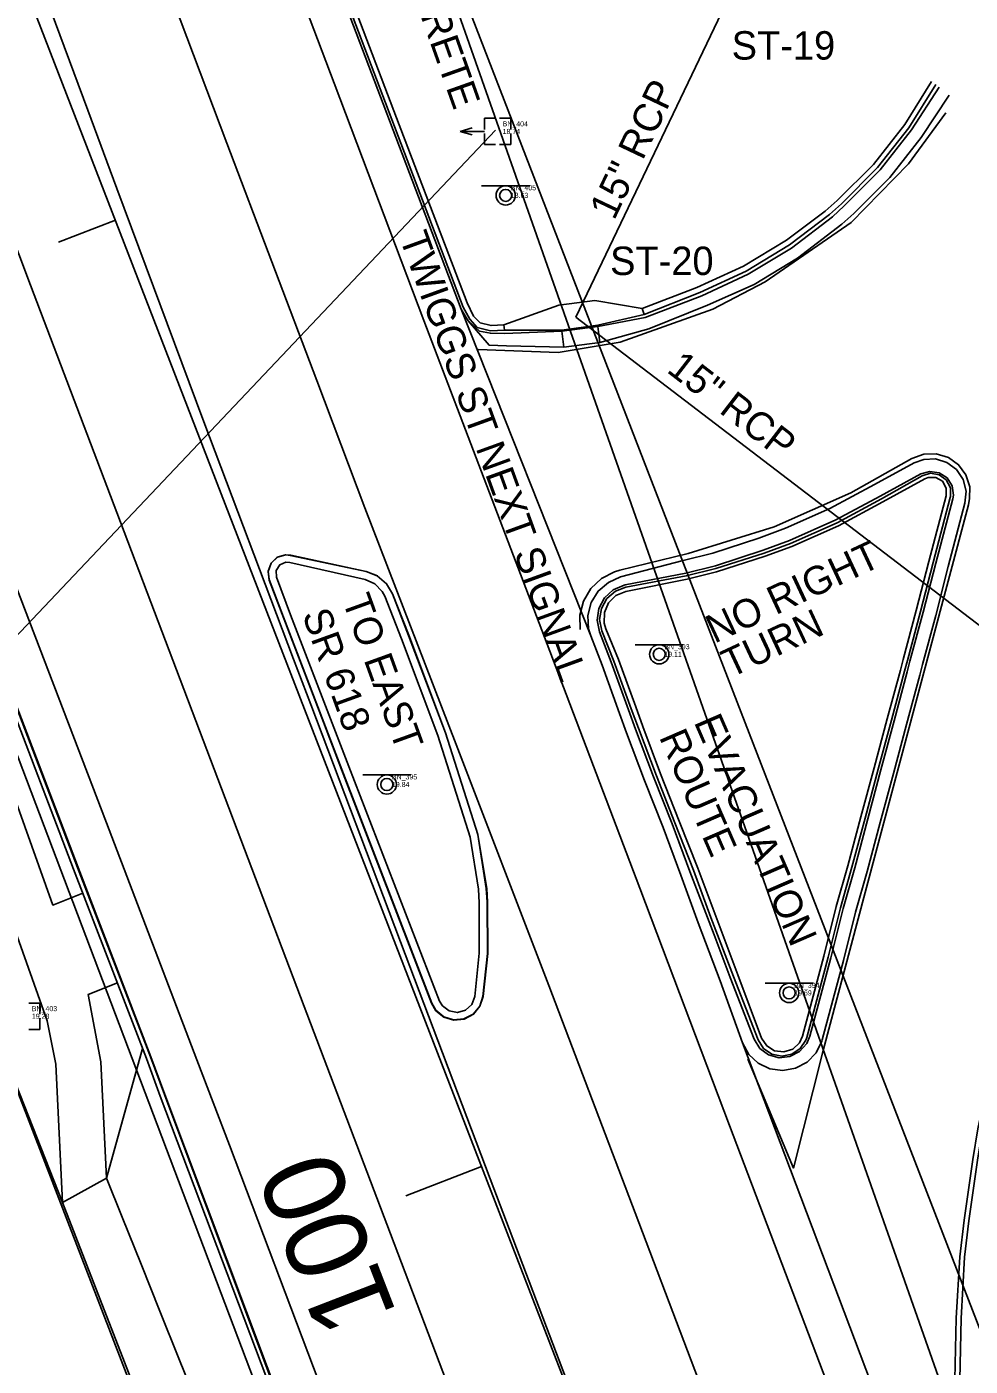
# Model space of a CAD drawing. Extents: x 509744 to 512285, y 1314862 to 1316822.
# Drawn here: x 510672.2 to 510765.2, y 1315027.7 to 1315159.7 of the extents above; entities that cross this region are included whole.
import ezdxf

# ---------------------------------------------------------------- set-up
doc = ezdxf.new("R2010")
doc.units = 0
for name, color, linetype in [('BaselineSurvey', 7, 'Continuous'), ('CatchBasin_ep', 7, 'Continuous'), ('CGBack_ep', 7, 'Continuous'), ('CGep_ep', 7, 'Continuous'), ('CGFace_ep', 7, 'Continuous'), ('Driveway_ep', 7, 'Continuous'), ('ElecAer_ep', 7, 'Continuous'), ('InletCurb_ep', 7, 'Continuous'), ('LaneLine_ep', 7, 'Continuous'), ('LARWLine_ep', 7, 'Continuous'), ('NonPlottingEle_dp', 7, 'Continuous'), ('PavtAsphalt_ep', 7, 'Continuous'), ('PavtBreak_ep', 7, 'Continuous'), ('PavtMisc_ep', 7, 'Continuous'), ('PipeCulvert_ep', 7, 'Continuous'), ('PMRK_ep', 7, 'Continuous'), ('SidewalkBack_ep', 7, 'Continuous'), ('SidewalkFront_ep', 7, 'Continuous'), ('SignSingle_ep', 7, 'Continuous'), ('SpanWireP_ep', 7, 'Continuous'), ('TextBLStation', 7, 'Continuous'), ('TextElevLabel', 7, 'Continuous'), ('TextPtLabel', 7, 'Continuous'), ('TextTopoLabel_ep', 7, 'Continuous')]:
    doc.layers.add(name, color=color, linetype=linetype)

msp = doc.modelspace()

# ---------------------------------------------------------------- linework, layer by layer
at = {"layer": 'BaselineSurvey'}
for p, q in [((510773.86, 1314900.51), (510499.95, 1315608.68)), ((510680.97, 1315140.67), (510675.37, 1315138.51)), ((510717.04, 1315047.41), (510709.58, 1315044.52))]:
    msp.add_line(p, q, dxfattribs=at)
at = {"layer": 'CatchBasin_ep'}
for p, q in [((510724.97, 1315129.73), (510728.52, 1315130.2)), ((510724.97, 1315129.73), (510725.17, 1315128.15)), ((510728.52, 1315130.2), (510728.71, 1315128.62))]:
    msp.add_line(p, q, dxfattribs=at)
at = {"layer": 'CGBack_ep'}
for p, q in [((510698.15, 1315106.94), (510705.6, 1315105.25)), ((510698.24, 1315101.76), (510696.86, 1315105.48))]:
    msp.add_line(p, q, dxfattribs=at)
for points in [[(510719.25, 1315130.35), (510718, 1315130.28), (510716.91, 1315130.56), (510716.27, 1315131.22), (510715.65, 1315132.52), (510708.68, 1315150.74), (510701.57, 1315169.44), (510689.21, 1315201.94)], [(510643.22, 1315164.71), (510646.19, 1315156.93), (510657.28, 1315127.74), (510658.51, 1315124.78), (510676.85, 1315076.71), (510684.03, 1315058.06), (510685.4, 1315054.34), (510697.57, 1315022.09), (510699.53, 1315017.33), (510715.47, 1314975.25), (510727.77, 1314942.84), (510729.33, 1314938.66)], [(510761.4, 1315154.34), (510758.75, 1315150.08), (510755.67, 1315146.16), (510752.1, 1315142.62), (510750.9, 1315141.56), (510747.11, 1315138.71), (510742.85, 1315136.12), (510738.28, 1315134.03), (510732.89, 1315131.96)], [(510760.74, 1315115.17), (510756.61, 1315112.9), (510752.23, 1315110.55), (510747.62, 1315108.51), (510745.01, 1315107.54), (510740.21, 1315106), (510737.3, 1315105.27), (510731.26, 1315104.06)], [(510762.85, 1315113.51), (510762.85, 1315114.27), (510762.47, 1315114.93), (510761.81, 1315115.3), (510761.05, 1315115.29), (510760.74, 1315115.17)], [(510748.68, 1315060.26), (510750.79, 1315068.12), (510752.01, 1315073.01), (510753.15, 1315077.02), (510754.43, 1315081.85), (510755.74, 1315086.68), (510757.03, 1315091.51), (510758.32, 1315096.31), (510758.6, 1315097.37), (510759.89, 1315102.2), (510761.14, 1315107.04), (510762.85, 1315113.51)], [(510696.86, 1315105.48), (510696.83, 1315106.14), (510697.17, 1315106.7), (510697.78, 1315106.96), (510698.15, 1315106.94)], [(510705.6, 1315105.25), (510706.54, 1315104.83), (510707.26, 1315104.08), (510707.51, 1315103.6)], [(510731.26, 1315104.06), (510730.3, 1315103.66), (510729.57, 1315102.94), (510729.16, 1315101.99), (510729.14, 1315100.95), (510729.3, 1315100.39)], [(510707.51, 1315103.6), (510709.16, 1315099.41), (510712.75, 1315089.89), (510715.92, 1315079.87), (510716.75, 1315074.73), (510716.82, 1315073.4), (510716.83, 1315068.43), (510716.38, 1315064.17)], [(510712.92, 1315063.71), (510703.99, 1315086.82), (510698.24, 1315101.76)], [(510729.3, 1315100.39), (510730.54, 1315097.38), (510732.24, 1315092.7), (510732.93, 1315090.77), (510734.7, 1315086.09), (510736.54, 1315081.44), (510738.35, 1315076.79), (510740.74, 1315070.5)], [(510740.74, 1315070.5), (510742.3, 1315066.28), (510744.65, 1315060.06)], [(510716.38, 1315064.17), (510716.09, 1315063.38), (510715.48, 1315062.8), (510714.67, 1315062.57), (510713.85, 1315062.73), (510713.19, 1315063.25), (510712.92, 1315063.71)], [(510744.65, 1315060.06), (510745.15, 1315059.29), (510745.93, 1315058.81), (510746.83, 1315058.69), (510747.71, 1315058.98), (510748.38, 1315059.6), (510748.68, 1315060.26)]]:
    msp.add_lwpolyline(points, dxfattribs=at)
at = {"layer": 'CGep_ep'}
for points in [[(510762.13, 1315153.76), (510759.41, 1315149.56), (510756.33, 1315145.64), (510752.79, 1315142.08), (510751.64, 1315140.98), (510747.59, 1315137.92), (510743.31, 1315135.33), (510738.76, 1315133.22), (510733.18, 1315131.08), (510728.52, 1315130.2)], [(510724.97, 1315129.73), (510719.36, 1315129.5), (510717.92, 1315129.52), (510716.84, 1315129.74), (510715.73, 1315130.75)], [(510760.34, 1315115.66), (510761.23, 1315115.91), (510762.15, 1315115.78), (510762.93, 1315115.27), (510763.43, 1315114.49), (510763.55, 1315113.57), (510763.48, 1315113.19)], [(510731.22, 1315104.72), (510737.18, 1315105.88), (510740.09, 1315106.6), (510744.8, 1315108.13), (510747.41, 1315109.11), (510751.95, 1315111.12), (510756.32, 1315113.47), (510760.34, 1315115.66)], [(510763.48, 1315113.19), (510761.81, 1315106.87), (510760.57, 1315102.03), (510759.27, 1315097.2), (510759, 1315096.14), (510757.7, 1315091.32), (510756.41, 1315086.49), (510755.1, 1315081.66), (510753.82, 1315076.83), (510752.68, 1315072.82), (510751.47, 1315067.97), (510749.4, 1315060.25)], [(510728.67, 1315100.11), (510728.44, 1315101.25), (510728.61, 1315102.41), (510729.16, 1315103.44), (510730.02, 1315104.23), (510731.09, 1315104.69), (510731.22, 1315104.72)], [(510739.99, 1315070.25), (510737.56, 1315076.47), (510735.83, 1315081.16), (510734, 1315085.81), (510732.23, 1315090.49), (510731.53, 1315092.41), (510729.82, 1315097.12), (510728.67, 1315100.11)], [(510743.91, 1315059.95), (510741.54, 1315066.03), (510739.99, 1315070.25)], [(510743.91, 1315059.95), (510744.48, 1315059.04), (510745.34, 1315058.4), (510746.37, 1315058.12), (510747.43, 1315058.23), (510748.39, 1315058.72), (510749.09, 1315059.52), (510749.4, 1315060.25)]]:
    msp.add_lwpolyline(points, dxfattribs=at)
at = {"layer": 'CGFace_ep'}
for p, q in [((510698.21, 1315107.63), (510705.67, 1315106.04)), ((510697.55, 1315101.54), (510696.14, 1315105.24))]:
    msp.add_line(p, q, dxfattribs=at)
for points in [[(510719.32, 1315129.83), (510717.94, 1315129.75), (510716.63, 1315130.08), (510715.9, 1315130.9), (510715.25, 1315132.1), (510708.21, 1315150.57), (510701.11, 1315169.27), (510688.72, 1315201.76)], [(510643.63, 1315164.87), (510646.6, 1315157.09), (510657.68, 1315127.9), (510658.91, 1315124.94), (510677.25, 1315076.86), (510684.43, 1315058.21), (510685.8, 1315054.49), (510697.91, 1315022.22), (510699.87, 1315017.46), (510715.81, 1314975.38), (510728.11, 1314942.97), (510729.67, 1314938.79)], [(510761.81, 1315154.02), (510759.14, 1315149.78), (510756.06, 1315145.85), (510752.52, 1315142.29), (510751.35, 1315141.21), (510747.39, 1315138.24), (510743.13, 1315135.64), (510738.57, 1315133.53), (510733.08, 1315131.38)], [(510760.47, 1315115.48), (510761.3, 1315115.72), (510762.15, 1315115.57), (510762.85, 1315115.06), (510763.25, 1315114.29), (510763.26, 1315113.43), (510763.24, 1315113.34)], [(510731.28, 1315104.49), (510737.23, 1315105.6), (510740.14, 1315106.33), (510744.9, 1315107.85), (510747.51, 1315108.81), (510752.08, 1315110.84), (510756.46, 1315113.19), (510760.47, 1315115.48)], [(510763.24, 1315113.34), (510761.55, 1315106.94), (510760.3, 1315102.1), (510759.01, 1315097.27), (510758.73, 1315096.21), (510757.44, 1315091.39), (510756.15, 1315086.56), (510754.84, 1315081.74), (510753.55, 1315076.9), (510752.42, 1315072.9), (510751.21, 1315068.03), (510749.09, 1315060.13)], [(510696.14, 1315105.24), (510696.04, 1315106.08), (510696.33, 1315106.87), (510696.95, 1315107.44), (510697.77, 1315107.67), (510698.21, 1315107.63)], [(510705.67, 1315106.04), (510706.78, 1315105.6), (510707.69, 1315104.82), (510708.27, 1315103.84)], [(510708.27, 1315103.84), (510709.86, 1315099.75), (510713.49, 1315090.14), (510716.68, 1315080.11), (510717.52, 1315074.8), (510717.59, 1315073.47), (510717.63, 1315068.4), (510717.17, 1315064.16)], [(510728.91, 1315100.2), (510728.69, 1315101.3), (510728.86, 1315102.4), (510729.41, 1315103.38), (510730.26, 1315104.11), (510731.28, 1315104.49)], [(510712.15, 1315063.51), (510703.27, 1315086.54), (510697.55, 1315101.54)], [(510739.66, 1315071.93), (510737.94, 1315076.62), (510736.11, 1315081.27), (510734.28, 1315085.92), (510732.51, 1315090.6), (510731.8, 1315092.52), (510730.1, 1315097.22), (510728.91, 1315100.2)], [(510744.31, 1315059.87), (510741.88, 1315066.14), (510739.66, 1315071.93)], [(510717.17, 1315064.16), (510716.87, 1315063.2), (510716.22, 1315062.42), (510715.32, 1315061.95), (510714.3, 1315061.85), (510713.34, 1315062.16), (510712.55, 1315062.81), (510712.15, 1315063.51)], [(510744.31, 1315059.87), (510744.85, 1315059.03), (510745.67, 1315058.47), (510746.65, 1315058.27), (510747.63, 1315058.46), (510748.46, 1315059.02), (510749, 1315059.86), (510749.09, 1315060.13)]]:
    msp.add_lwpolyline(points, dxfattribs=at)
at = {"layer": 'Driveway_ep'}
msp.add_lwpolyline([(510620.94, 1315039.51), (510634.08, 1315047.16), (510628.53, 1315062.73), (510636.63, 1315066.91), (510633.48, 1315081.67), (510656.35, 1315093.06), (510675.75, 1315043.85), (510680.09, 1315046.25), (510683.65, 1315059.02)], dxfattribs=at)
at = {"layer": 'ElecAer_ep'}
for points in [[(510697, 1315226.34), (510704.66, 1315189.85), (510784.66, 1314962.51)], [(510784.76, 1314962.45), (510699.23, 1315014.16), (510668.06, 1315096.39), (510718.42, 1315149.54)]]:
    msp.add_lwpolyline(points, dxfattribs=at)
at = {"layer": 'InletCurb_ep'}
msp.add_lwpolyline([(510719.25, 1315130.35), (510724.66, 1315132.28), (510728.21, 1315132.75), (510732.89, 1315131.96), (510733.08, 1315131.38), (510728.51, 1315130.31), (510724.96, 1315129.83), (510719.32, 1315129.83), (510719.25, 1315130.35)], dxfattribs=at)
at = {"layer": 'LaneLine_ep'}
msp.add_lwpolyline([(510647.43, 1315200.92), (510656.23, 1315177.52), (510658.16, 1315172.37), (510667.03, 1315149), (510672.62, 1315134.26), (510681.49, 1315110.89), (510690.35, 1315087.51), (510699.22, 1315064.13), (510708.08, 1315040.76), (510716.95, 1315017.38), (510725.81, 1314994.01), (510734.68, 1314970.63), (510743.54, 1314947.26), (510744.06, 1314945.88)], dxfattribs=at)
at = {"layer": 'LARWLine_ep'}
for p, q in [((510780.55, 1314994.1), (510615.46, 1315420.92)), ((510722.04, 1314923.6), (510645.84, 1315120.62))]:
    msp.add_line(p, q, dxfattribs=at)
at = {"layer": 'PavtAsphalt_ep'}
for p, q in [((510698.26, 1315107.66), (510705.69, 1315106.05)), ((510701.47, 1315091.2), (510696.13, 1315105.2))]:
    msp.add_line(p, q, dxfattribs=at)
for points in [[(510763.13, 1315152.98), (510760.37, 1315148.8), (510757.29, 1315144.88), (510753.75, 1315141.32), (510752.54, 1315140.27), (510748.17, 1315136.93), (510743.91, 1315134.33), (510739.31, 1315132.28), (510733.55, 1315129.94), (510728.71, 1315128.62), (510725.17, 1315128.15), (510719.51, 1315128.27), (510717.79, 1315128.36), (510715.73, 1315130.75), (510715.06, 1315131.91), (510707.99, 1315150.49), (510700.9, 1315169.19), (510688.55, 1315201.69), (510686.48, 1315207.25), (510684.77, 1315211.94), (510683.05, 1315216.62)], [(510632.28, 1315195.06), (510638.43, 1315179.03), (510639.81, 1315175.17), (510641.87, 1315169.93), (510643.27, 1315166.03), (510643.71, 1315164.91), (510646.68, 1315157.12), (510657.72, 1315127.91), (510658.96, 1315124.96), (510677.29, 1315076.88), (510684.47, 1315058.22), (510685.85, 1315054.51), (510697.95, 1315022.23), (510699.92, 1315017.47), (510715.86, 1314975.4), (510728.16, 1314942.98), (510729.71, 1314938.81)], [(510764.69, 1315112.79), (510764.8, 1315113.96), (510764.51, 1315115.1), (510763.85, 1315116.08), (510762.91, 1315116.78), (510761.79, 1315117.13), (510760.62, 1315117.08), (510759.67, 1315116.74)], [(510759.67, 1315116.74), (510755.76, 1315114.61), (510751.38, 1315112.25), (510747.01, 1315110.31), (510744.39, 1315109.33), (510739.84, 1315107.86), (510736.93, 1315107.13), (510730.76, 1315105.5)], [(510750.62, 1315059.9), (510752.71, 1315067.7), (510753.9, 1315072.48), (510755.04, 1315076.48), (510756.32, 1315081.32), (510757.63, 1315086.14), (510758.92, 1315090.97), (510760.23, 1315095.82), (510760.5, 1315096.88), (510761.8, 1315101.71), (510763.04, 1315106.55), (510764.69, 1315112.79)], [(510696.13, 1315105.2), (510696.02, 1315106.05), (510696.31, 1315106.86), (510696.93, 1315107.45), (510697.75, 1315107.69), (510698.26, 1315107.66)], [(510705.69, 1315106.05), (510706.8, 1315105.6), (510707.7, 1315104.82), (510708.28, 1315103.84)], [(510730.76, 1315105.5), (510729.55, 1315104.97), (510728.56, 1315104.11), (510727.86, 1315102.99), (510727.53, 1315101.71), (510727.6, 1315100.39), (510727.81, 1315099.7)], [(510708.28, 1315103.84), (510709.88, 1315099.76), (510713.5, 1315090.14), (510716.69, 1315080.12), (510717.57, 1315074.81), (510717.64, 1315073.48), (510717.66, 1315068.39), (510717.21, 1315064.17)], [(510764.17, 1315026.41), (510764.3, 1315032.43), (510764.63, 1315038.47), (510765.06, 1315042.06), (510765.92, 1315048.03), (510766.43, 1315051.02), (510767.04, 1315053.93), (510768.23, 1315059.78), (510769.63, 1315065.63), (510771.15, 1315071.43), (510772.75, 1315077.18), (510774.24, 1315082.98), (510776.6, 1315091.8), (510777.35, 1315094.72), (510778.22, 1315097.57), (510778.95, 1315100.45), (510779.7, 1315103.38)], [(510727.81, 1315099.7), (510728.93, 1315096.8), (510730.64, 1315092.06), (510731.34, 1315090.13), (510733.11, 1315085.46), (510734.94, 1315080.81), (510736.68, 1315076.12), (510738.41, 1315071.43)], [(510712.12, 1315063.5), (510703.24, 1315086.53), (510701.47, 1315091.2)], [(510738.41, 1315071.43), (510740.58, 1315065.71), (510742.78, 1315059.58)], [(510717.21, 1315064.17), (510716.9, 1315063.19), (510716.25, 1315062.4), (510715.35, 1315061.92), (510714.33, 1315061.82), (510713.35, 1315062.11), (510712.55, 1315062.76), (510712.12, 1315063.5)], [(510742.78, 1315059.58), (510743.39, 1315058.45), (510744.32, 1315057.58), (510745.47, 1315057.03), (510746.74, 1315056.85), (510748, 1315057.08), (510749.13, 1315057.68), (510750.01, 1315058.6), (510750.58, 1315059.75), (510750.62, 1315059.9)]]:
    msp.add_lwpolyline(points, dxfattribs=at)
at = {"layer": 'PavtBreak_ep'}
for p, q in [((510727.81, 1315099.7), (510715.06, 1315131.91)), ((510742.78, 1315059.58), (510766.13, 1314997.83)), ((510675.75, 1315043.85), (510686.07, 1315017.38))]:
    msp.add_line(p, q, dxfattribs=at)
at = {"layer": 'PavtMisc_ep'}
msp.add_lwpolyline([(510690.95, 1315019.21), (510689.09, 1315023.85), (510687.23, 1315028.49), (510685.36, 1315033.13), (510683.5, 1315037.77), (510681.63, 1315042.41), (510680.09, 1315046.25)], dxfattribs=at)
at = {"layer": 'PipeCulvert_ep'}
for p, q in [((510726.34, 1315131.12), (510741.95, 1315163.72)), ((510779.11, 1315090.77), (510726.34, 1315131.12))]:
    msp.add_line(p, q, dxfattribs=at)
at = {"layer": 'PMRK_ep'}
for points in [[(510680.2, 1315213.18), (510689.04, 1315189.8), (510693.68, 1315177.54), (510702.52, 1315154.16), (510711.37, 1315130.77), (510723.79, 1315098.2)], [(510669, 1315208.94), (510677.85, 1315185.56), (510686.69, 1315162.18), (510691.97, 1315148.25), (510700.81, 1315124.87), (510705.56, 1315112.32), (510714.54, 1315088.99), (510723.52, 1315065.66), (510723.67, 1315065.24), (510732.55, 1315041.87), (510741.42, 1315018.5), (510750.3, 1314995.13), (510753.36, 1314987.07), (510762.34, 1314963.74), (510766.26, 1314953.54)], [(510657.66, 1315206.86), (510666.38, 1315183.43), (510669.53, 1315174.95), (510678.25, 1315151.52), (510681.13, 1315143.77), (510689.68, 1315120.79), (510698.53, 1315097.41), (510700.22, 1315092.95), (510709.07, 1315069.56), (510717.91, 1315046.18), (510720.13, 1315040.32), (510729.01, 1315016.96), (510737.9, 1314993.58), (510746.77, 1314970.23), (510755.24, 1314947.97)], [(510636.18, 1315196.54), (510645.11, 1315173.18), (510654.03, 1315149.83), (510654.25, 1315149.25), (510663.11, 1315125.88), (510671.17, 1315104.62), (510680.09, 1315081.26), (510689.01, 1315057.9), (510692.21, 1315049.51), (510701.04, 1315026.13), (510709.88, 1315002.74), (510718.71, 1314979.35), (510727.55, 1314955.97), (510732.84, 1314941.61)], [(510716.73, 1315127.91), (510724.6, 1315127.61), (510730.72, 1315128.64), (510739.84, 1315131.89), (510744.99, 1315134.6), (510753.47, 1315140.44), (510759.13, 1315146.23), (510762.8, 1315151.25)], [(510730.69, 1315106.16), (510737.42, 1315107.81), (510745.9, 1315110.44), (510753.43, 1315113.81), (510759.46, 1315117.19)], [(510759.46, 1315117.19), (510760.63, 1315117.61), (510761.86, 1315117.64), (510763.05, 1315117.28), (510764.05, 1315116.56), (510764.78, 1315115.56), (510765.16, 1315114.38), (510765.15, 1315113.23)], [(510765.15, 1315113.23), (510765.05, 1315112.62), (510761.17, 1315098.06), (510754.86, 1315074.39), (510750.72, 1315058.85), (510747.8, 1315047.25), (510743.3, 1315057.97)], [(510726.78, 1315100.31), (510726.74, 1315101.74), (510727.1, 1315103.13), (510727.83, 1315104.36), (510728.87, 1315105.34), (510730.14, 1315106), (510730.69, 1315106.16)], [(510765.55, 1314999.81), (510765.02, 1315003.15), (510764.48, 1315009.18), (510763.73, 1315018.18), (510763.68, 1315020.4), (510763.7, 1315026.41), (510763.83, 1315032.45), (510764.17, 1315038.51), (510764.6, 1315042.12), (510765.46, 1315048.1), (510765.97, 1315051.1), (510766.58, 1315054.03), (510767.77, 1315059.89), (510769.17, 1315065.74), (510770.7, 1315071.55), (510772.29, 1315077.31), (510773.79, 1315083.1), (510776.14, 1315091.92), (510776.9, 1315094.84), (510777.77, 1315097.7), (510778.49, 1315100.57), (510779.25, 1315103.5)], [(510723.79, 1315098.2), (510732.65, 1315074.82), (510741.5, 1315051.44), (510750.36, 1315028.06), (510759.21, 1315004.68), (510768.07, 1314981.3), (510776.92, 1314957.92), (510778.36, 1314954.12)]]:
    msp.add_lwpolyline(points, dxfattribs=at)
at = {"layer": 'SidewalkBack_ep'}
msp.add_lwpolyline([(510675.75, 1315043.85), (510675.09, 1315057.48), (510674.26, 1315061.76), (510670.93, 1315071.13), (510667.25, 1315079.7), (510662.51, 1315094.39), (510659.82, 1315101.58), (510656.88, 1315106.63), (510651.13, 1315117.62), (510647.17, 1315125.22)], dxfattribs=at)
at = {"layer": 'SidewalkFront_ep'}
for points in [[(510677.76, 1315074.34), (510674.82, 1315073.17), (510667.18, 1315094.48), (510656.54, 1315117.1), (510652.76, 1315125.14)], [(510681.17, 1315065.49), (510678.28, 1315064.34), (510679.54, 1315057.73), (510680.09, 1315046.25)]]:
    msp.add_lwpolyline(points, dxfattribs=at)
at = {"layer": 'SignSingle_ep'}
for p, q in [((510717.06, 1315144.06), (510721.81, 1315144.06)), ((510732.18, 1315098.83), (510736.93, 1315098.83)), ((510705.34, 1315086), (510710.09, 1315086)), ((510744.99, 1315065.46), (510749.74, 1315065.46))]:
    msp.add_line(p, q, dxfattribs=at)
for centre, radius in [((510719.43, 1315143.11), 0.95), ((510719.43, 1315143.11), 0.594), ((510734.56, 1315097.88), 0.95), ((510734.56, 1315097.88), 0.594), ((510707.72, 1315085.05), 0.95), ((510707.72, 1315085.05), 0.594), ((510747.36, 1315064.51), 0.95), ((510747.36, 1315064.51), 0.594)]:
    msp.add_circle(centre, radius, dxfattribs=at)
at = {"layer": 'SpanWireP_ep'}
for p, q in [((510717.33, 1315149.61), (510717.33, 1315150.71)), ((510717.33, 1315150.71), (510718.43, 1315150.71)), ((510718.83, 1315150.71), (510719.93, 1315150.71)), ((510719.93, 1315149.61), (510719.93, 1315150.71)), ((510714.93, 1315149.41), (510716.13, 1315149.76)), ((510714.93, 1315149.41), (510717.33, 1315149.41)), ((510714.93, 1315149.41), (510716.13, 1315149.06)), ((510717.33, 1315148.11), (510717.33, 1315149.21)), ((510719.93, 1315148.11), (510719.93, 1315149.21)), ((510717.33, 1315148.11), (510718.43, 1315148.11)), ((510718.83, 1315148.11), (510719.93, 1315148.11)), ((510672.44, 1315063.51), (510673.54, 1315063.51)), ((510673.54, 1315062.41), (510673.54, 1315063.51)), ((510673.54, 1315060.91), (510673.54, 1315062.01)), ((510672.44, 1315060.91), (510673.54, 1315060.91))]:
    msp.add_line(p, q, dxfattribs=at)

# ---------------------------------------------------------------- texts
at = {"layer": 'BaselineSurvey'}
msp.add_text('100', height=8, rotation=111.1462, dxfattribs=at).set_placement((510708.74, 1315032.83))
at = {"layer": 'NonPlottingEle_dp'}
for s, p in [('ST-19', (510741.7, 1315156.49)), ('ST-20', (510729.72, 1315135.26))]:
    msp.add_text(s, height=2.8, dxfattribs=at).set_placement(p)
for rotation, p in [(64.5416, (510730.12, 1315140.57)), (322.345, (510735.19, 1315125.76))]:
    msp.add_text('15" RCP', height=2.8, rotation=rotation, dxfattribs=at).set_placement(p)
at = {"layer": 'TextBLStation'}
msp.add_text('100', height=8, rotation=111.1462, dxfattribs=at).set_placement((510708.74, 1315032.83))
at = {"layer": 'TextElevLabel'}
for s, p in [('18.74', (510719.13, 1315149.16)), ('18.63', (510719.93, 1315142.86)), ('19.11', (510735.06, 1315097.63)), ('19.84', (510708.22, 1315084.8)), ('19.69', (510747.86, 1315064.26)), ('19.28', (510672.74, 1315061.96))]:
    msp.add_text(s, height=0.5, dxfattribs=at).set_placement(p)
at = {"layer": 'TextPtLabel'}
for s, p in [('BN_404', (510719.13, 1315149.91)), ('BN_405', (510719.93, 1315143.61)), ('BN_393', (510735.06, 1315098.38)), ('BN_395', (510708.22, 1315085.55)), ('BN_394', (510747.86, 1315065.01)), ('BN_403', (510672.74, 1315062.71))]:
    msp.add_text(s, height=0.5, dxfattribs=at).set_placement(p)
at = {"layer": 'TextTopoLabel_ep'}
for s, rotation, p in [('CONCRETE', 289.4983, (510707.34, 1315171.22)), ('TWIGGS ST NEXT SIGNAL', 289.9318, (510708.94, 1315138.95)), ('NO RIGHT', 25.0139, (510740, 1315098.91)), ('TO EAST', 289.8577, (510703.3, 1315103.23)), ('SR 618', 289.8577, (510699.35, 1315101.81)), ('TURN', 25.0139, (510741.58, 1315095.52)), ('EVACUATION', 293.4555, (510737.94, 1315091.22)), ('ROUTE', 293.4555, (510734.51, 1315089.74))]:
    msp.add_text(s, height=2.8, rotation=rotation, dxfattribs=at).set_placement(p)

doc.saveas('drawing.dxf')
